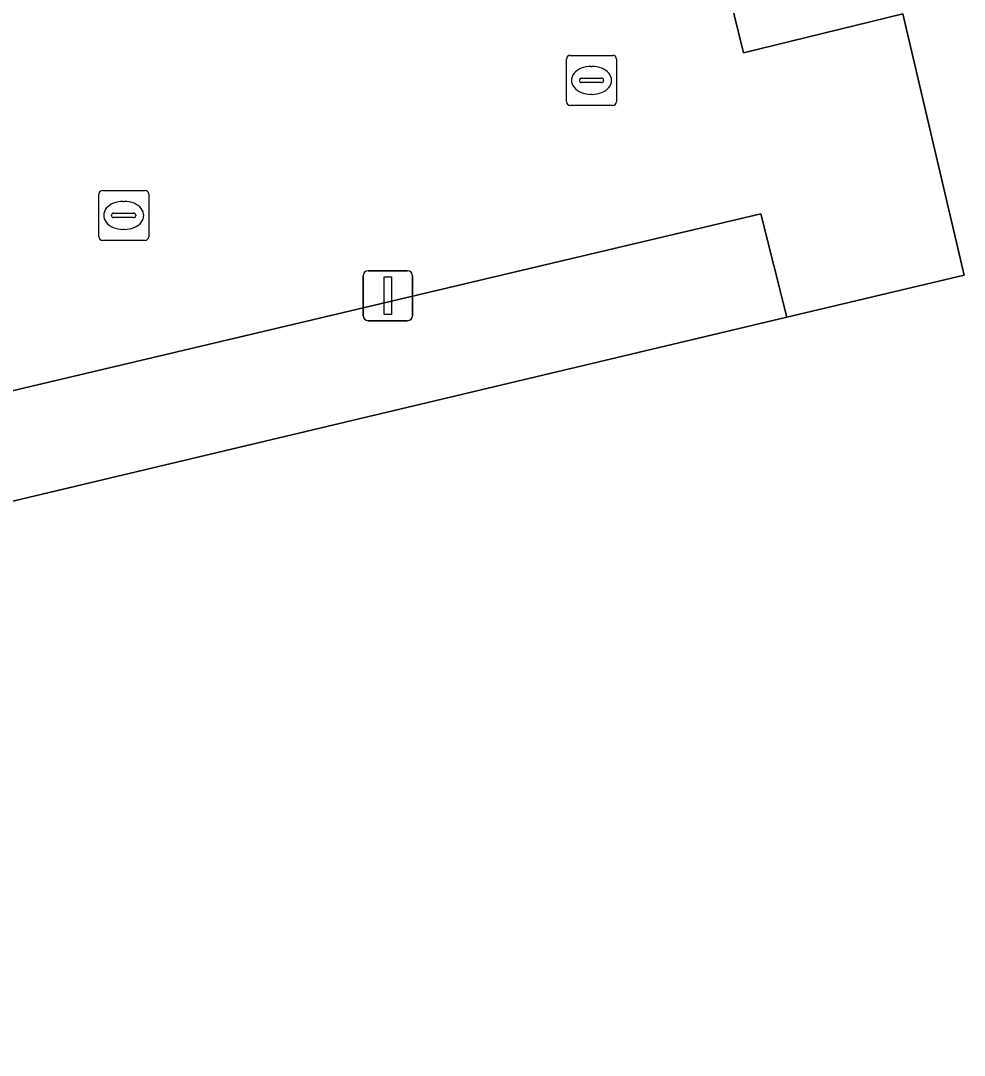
# Model space of a CAD drawing. Extents: x 160675 to 161153, y 383241 to 383714.
# Drawn here: x 160892.24 to 160911.11, y 383483.15 to 383503.84 of the extents above; entities that cross this region are included whole.
import ezdxf

# ---------------------------------------------------------------- set-up
doc = ezdxf.new("R2010")
doc.units = 0
for name, color, linetype in [('IMGEO_Kolk', 7, 'Continuous'), ('IMGEO_Lichtmast', 7, 'Continuous'), ('IMGEO_Pand', 7, 'Continuous'), ('IMGEO_Rioolput', 7, 'Continuous'), ('IMGEO_Terreindeel_open', 7, 'Continuous'), ('IMGEO_Voetpad_open', 7, 'Continuous')]:
    doc.layers.add(name, color=color, linetype=linetype)

msp = doc.modelspace()

# ---------------------------------------------------------------- linework, layer by layer
at = {"layer": 'IMGEO_Kolk'}
for p, q in [((160903.155, 383502.22), (160903.155, 383503.072)), ((160903.23, 383503.146), (160904.082, 383503.146)), ((160904.156, 383503.072), (160904.156, 383502.22)), ((160903.643, 383502.926), (160903.668, 383502.926)), ((160903.414, 383502.64), (160903.414, 383502.652)), ((160903.457, 383502.689), (160903.855, 383502.689)), ((160903.898, 383502.652), (160903.898, 383502.64)), ((160903.852, 383502.603), (160903.454, 383502.603)), ((160903.666, 383502.366), (160903.641, 383502.366)), ((160904.082, 383502.146), (160903.23, 383502.146))]:
    msp.add_line(p, q, dxfattribs=at)
for points in [[(160903.155, 383502.22), (160903.155, 383503.072)], [(160903.23, 383503.146), (160904.082, 383503.146)], [(160904.156, 383503.072), (160904.156, 383502.22)], [(160904.082, 383502.146), (160903.23, 383502.146)]]:
    msp.add_lwpolyline(points, dxfattribs=at)
for centre, radius, start, end in [((160903.232, 383503.07), 0.0765, 91.552, 178.448), ((160903.232, 383503.07), 0.0765, 91.552, 178.448), ((160904.08, 383503.07), 0.0765, 1.552, 88.448), ((160904.08, 383503.07), 0.0765, 1.552, 88.448), ((160903.454, 383502.649), 0.0403, 85.8775, 175.7526), ((160903.451, 383502.639), 0.0366, 178.938, 274.7102), ((160903.855, 383502.646), 0.043, 264.8664, 352.4533), ((160903.859, 383502.651), 0.0386, 1.7309, 96.639), ((160903.232, 383502.222), 0.0765, 181.552, 268.448), ((160903.232, 383502.222), 0.0765, 181.552, 268.448), ((160904.08, 383502.222), 0.0765, 271.552, 358.448), ((160904.08, 383502.222), 0.0765, 271.552, 358.448)]:
    msp.add_arc(centre, radius, start, end, dxfattribs=at)
for centre, major_axis, ratio, start_param, end_param in [((160903.642, 383502.646), (-0.387, 0.002), 0.722429, 4.712389, 7.853982), ((160903.667, 383502.646), (-0.39, 0.002), 0.717154, 1.570796, 4.712389)]:
    msp.add_ellipse(centre, major_axis=major_axis, ratio=ratio, start_param=start_param, end_param=end_param, dxfattribs=at)
at = {"layer": 'IMGEO_Lichtmast'}
for p, q in [((160899.087, 383497.94), (160899.087, 383498.74)), ((160899.087, 383498.74), (160899.087, 383497.94)), ((160899.187, 383498.84), (160899.977, 383498.84)), ((160899.977, 383498.84), (160899.187, 383498.84)), ((160900.077, 383498.74), (160900.077, 383497.94)), ((160900.077, 383497.94), (160900.077, 383498.74)), ((160899.977, 383497.84), (160899.187, 383497.84)), ((160899.187, 383497.84), (160899.977, 383497.84))]:
    msp.add_line(p, q, dxfattribs=at)
msp.add_lwpolyline([(160899.507, 383498.715), (160899.657, 383498.715), (160899.657, 383497.965), (160899.507, 383497.965), (160899.507, 383498.715)], dxfattribs=at)
for centre, start, end in [((160899.187, 383498.74), 90, 180), ((160899.187, 383498.74), 90, 180), ((160899.977, 383498.74), 0, 90), ((160899.977, 383498.74), 360, 90), ((160899.187, 383497.94), 180, 270), ((160899.187, 383497.94), 180, 270), ((160899.977, 383497.94), 270, 0), ((160899.977, 383497.94), 270, 0)]:
    msp.add_arc(centre, 0.1, start, end, dxfattribs=at)
at = {"layer": 'IMGEO_Pand'}
msp.add_lwpolyline([(160905.085, 383509.775), (160906.697, 383503.194), (160909.883, 383503.976), (160911.114, 383498.753), (160907.562, 383497.909), (160848.892, 383483.975)], dxfattribs=at)
at = {"layer": 'IMGEO_Rioolput'}
for p, q in [((160893.796, 383499.52), (160893.796, 383500.372)), ((160893.871, 383500.446), (160894.723, 383500.446)), ((160894.797, 383500.372), (160894.797, 383499.52)), ((160894.284, 383500.226), (160894.309, 383500.226)), ((160894.055, 383499.94), (160894.055, 383499.952)), ((160894.098, 383499.989), (160894.496, 383499.989)), ((160894.539, 383499.952), (160894.539, 383499.94)), ((160894.493, 383499.903), (160894.095, 383499.903)), ((160894.307, 383499.666), (160894.282, 383499.666)), ((160894.723, 383499.446), (160893.871, 383499.446))]:
    msp.add_line(p, q, dxfattribs=at)
for points in [[(160893.796, 383499.52), (160893.796, 383500.372)], [(160893.871, 383500.446), (160894.723, 383500.446)], [(160894.797, 383500.372), (160894.797, 383499.52)], [(160894.723, 383499.446), (160893.871, 383499.446)]]:
    msp.add_lwpolyline(points, dxfattribs=at)
for centre, radius, start, end in [((160893.873, 383500.37), 0.0765, 91.552, 178.448), ((160893.873, 383500.37), 0.0765, 91.552, 178.448), ((160894.721, 383500.37), 0.0765, 1.552, 88.448), ((160894.721, 383500.37), 0.0765, 1.552, 88.448), ((160894.095, 383499.949), 0.0403, 85.8775, 175.7526), ((160894.5, 383499.951), 0.0386, 1.7309, 96.639), ((160894.092, 383499.939), 0.0366, 178.938, 274.7102), ((160894.496, 383499.946), 0.043, 264.8664, 352.4533), ((160893.873, 383499.522), 0.0765, 181.552, 268.448), ((160893.873, 383499.522), 0.0765, 181.552, 268.448), ((160894.721, 383499.522), 0.0765, 271.552, 358.448), ((160894.721, 383499.522), 0.0765, 271.552, 358.448)]:
    msp.add_arc(centre, radius, start, end, dxfattribs=at)
for centre, major_axis, ratio, start_param, end_param in [((160894.283, 383499.946), (-0.387, 0.002), 0.722429, 4.712389, 7.853982), ((160894.308, 383499.946), (-0.39, 0.002), 0.717154, 1.570796, 4.712389)]:
    msp.add_ellipse(centre, major_axis=major_axis, ratio=ratio, start_param=start_param, end_param=end_param, dxfattribs=at)
at = {"layer": 'IMGEO_Terreindeel_open'}
msp.add_lwpolyline([(160907.562, 383497.909), (160907.045, 383499.978), (160871.666, 383491.622), (160848.372, 383486.068), (160848.892, 383483.975)], close=True, dxfattribs=at)
at = {"layer": 'IMGEO_Voetpad_open'}
msp.add_lwpolyline([(160856.466, 383504.365), (160853.926, 383494.777), (160856.26, 383494.24), (160858.791, 383503.725), (160858.982, 383503.672), (160856.035, 383492.516), (160855.136, 383489.273), (160845.258, 383486.926), (160844.819, 383485.533), (160845.349, 383483.436), (160845.426, 383483.152), (160848.892, 383483.975), (160848.372, 383486.068), (160871.666, 383491.622), (160907.045, 383499.978), (160907.562, 383497.909), (160911.114, 383498.753), (160909.883, 383503.976), (160906.697, 383503.194), (160905.085, 383509.775)], dxfattribs=at)

doc.saveas('drawing.dxf')
